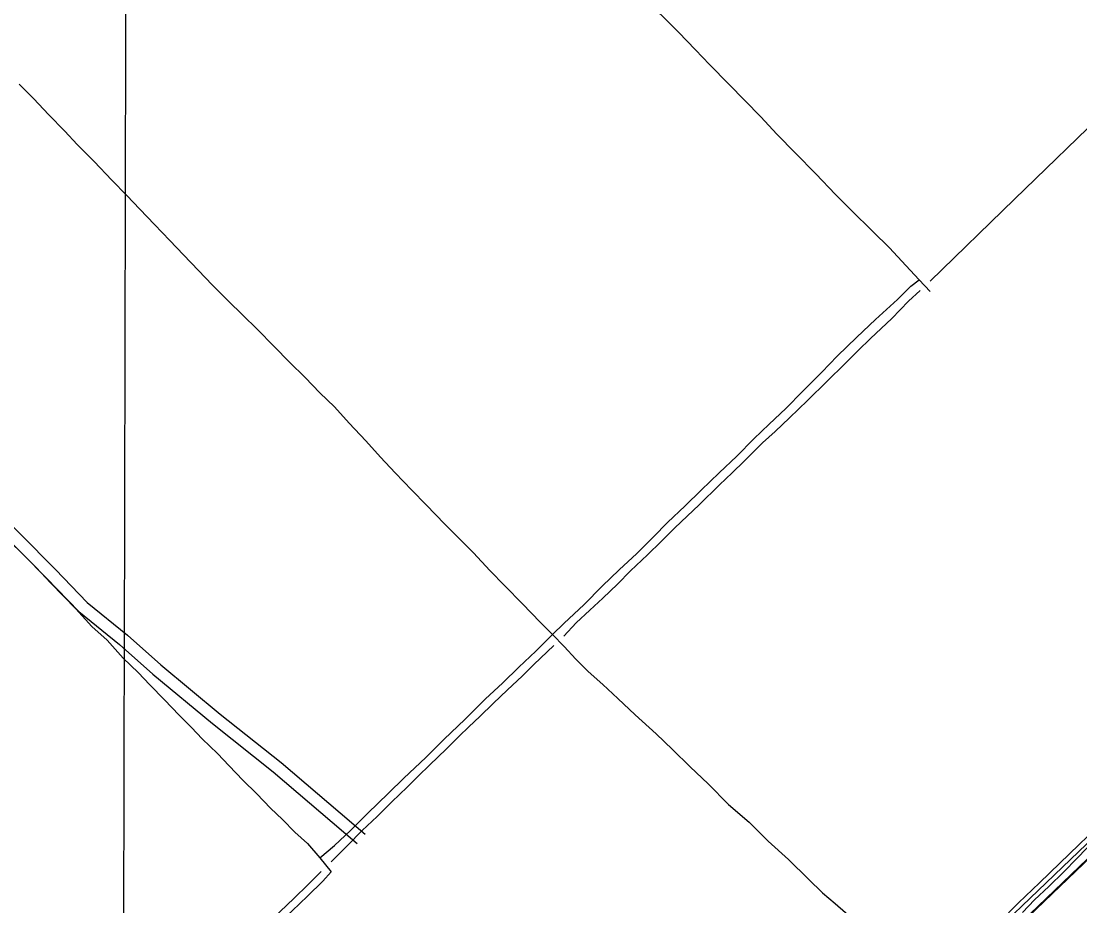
# Model space of a CAD drawing. Extents: x 3161514 to 3199414, y 831166 to 856601.
# Drawn here: x 3191633 to 3194222, y 843007 to 845171 of the extents above; entities that cross this region are included whole.
import ezdxf

# ---------------------------------------------------------------- set-up
doc = ezdxf.new("R2010")
doc.units = 0
for name, color, linetype in [('V-GRID-MAJR', 7, 'Continuous'), ('V-ROAD-CNTR', 7, 'Continuous'), ('V-SITE-VEGE', 7, 'Continuous'), ('V-TOPO-SHOR', 7, 'Continuous')]:
    doc.layers.add(name, color=color, linetype=linetype)

msp = doc.modelspace()

# ---------------------------------------------------------------- linework, layer by layer
at = {"layer": 'V-GRID-MAJR'}
msp.add_spline([(3191868.8, 836560.6), (3191883.8, 842621), (3191898.8, 848683.4), (3191913.8, 854745.9), (3191913.8, 854747.8)], degree=3, dxfattribs=at)
at = {"layer": 'V-ROAD-CNTR'}
for points in [[(3190846, 844663.2), (3190943, 844554.9), (3191144.4, 844355.6), (3191306.2, 844199.3), (3191523, 843982.6), (3191695.6, 843808.2), (3191774.6, 843726.4), (3191873.9, 843646), (3191955.8, 843573.4), (3192101.2, 843452.3), (3192250, 843334.1), (3192455.4, 843158.8)], [(3190868.3, 844683.2), (3190964.7, 844575.6), (3191165.4, 844377.1), (3191327.2, 844220.7), (3191544.2, 844003.8), (3191717.1, 843829.2), (3191794.9, 843748.5), (3191893.3, 843668.9), (3191975.3, 843596.2), (3192120.2, 843475.5), (3192269.1, 843357.3), (3192474.9, 843181.6)], [(3195091.4, 843982), (3194693.5, 843594.1), (3193863.5, 842798.1), (3193579.1, 842528.4)], [(3195117.1, 843965.2), (3194714.3, 843572.5), (3193884.2, 842776.4), (3193609.3, 842515.7)]]:
    msp.add_lwpolyline(points, dxfattribs=at)
at = {"layer": 'V-SITE-VEGE'}
for points in [[(3193316.3, 845065.1), (3193282.7, 845101.1), (3193240.7, 845144.6), (3193204.2, 845181.1), (3193161.7, 845220.7), (3193129.2, 845255.9), (3193091.2, 845293.5), (3193055.6, 845331.8), (3193022.7, 845368.1), (3192988, 845401.3), (3192953.7, 845436.5), (3192915.8, 845477.7), (3192874.8, 845520)], [(3193828.9, 844538.6), (3193796.5, 844573.6), (3193756.9, 844616.5), (3193715.8, 844656.3), (3193663.2, 844708.8), (3193624.9, 844747.4), (3193576.9, 844797.8), (3193526.8, 844848.3), (3193481.6, 844894.8), (3193442.1, 844936.7), (3193402.9, 844976.7), (3193363.7, 845017.2), (3193316.3, 845065.1)], [(3191891.5, 844744.5), (3191855.3, 844782), (3191812.1, 844828.1), (3191770.3, 844869.3), (3191740.3, 844902.3), (3191700.4, 844942.4), (3191664.3, 844980.8), (3191628.6, 845016.9)], [(3191959.7, 844673.3), (3191923.6, 844710.8), (3191891.5, 844744.5)], [(3192290, 844336.4), (3192252.5, 844375.3), (3192210.7, 844417.5), (3192175.7, 844452), (3192139.8, 844486.9), (3192100.8, 844525.8), (3192067, 844561.1), (3192030.3, 844599.4), (3191996.7, 844634.6), (3191959.7, 844673.3)], [(3193544.5, 844265.8), (3193591.5, 844312.3), (3193629.1, 844351.2), (3193677.2, 844398.1), (3193722.5, 844441.3), (3193776, 844490.2), (3193809.3, 844522.5), (3193828.9, 844538.6), (3193856, 844509.4)], [(3192669.2, 843940.8), (3192624, 843987.7), (3192588.6, 844023.7), (3192548.3, 844066.3), (3192512, 844104.6), (3192476.5, 844144), (3192435.4, 844187.5), (3192399.7, 844227.6), (3192364.1, 844261.7), (3192327.7, 844299.2), (3192290, 844336.4)], [(3193296.6, 844023.6), (3193340, 844066.2), (3193383.8, 844106.7), (3193424.7, 844149.2), (3193462.9, 844184.8), (3193503.3, 844223.2), (3193544.5, 844265.8)], [(3192719.4, 843462.9), (3192768.2, 843512), (3192811.4, 843552.5), (3192850.7, 843590.7), (3192891.8, 843629.3), (3192932.9, 843670.1), (3192960.3, 843697.4), (3193010.2, 843744.1), (3193053.9, 843788.9), (3193096, 843828.4), (3193138.7, 843868.9), (3193179.4, 843909.5), (3193214.3, 843944.3), (3193257.1, 843985.3), (3193296.6, 844023.6)], [(3191508.6, 843999), (3191554.1, 843951.4), (3191589.4, 843913.6), (3191631.5, 843873), (3191670.5, 843834.4), (3191705.3, 843796.7), (3191736.7, 843764.4), (3191767.5, 843732.9), (3191806.5, 843690.3), (3191844, 843656.5), (3191882.6, 843612.2), (3191919.3, 843577.4), (3191948.1, 843547.5), (3191983.7, 843510.9), (3192020, 843472.9), (3192050.2, 843442.6), (3192075.8, 843415.1), (3192113.2, 843379.6), (3192142.1, 843349)], [(3192902.6, 843700.5), (3192859.2, 843745.3), (3192816.5, 843789.3), (3192779.8, 843826.9), (3192739.5, 843869.9), (3192703.7, 843905.8), (3192669.2, 843940.8)], [(3192902.6, 843700.5), (3192932.9, 843670.1), (3192960.9, 843640.8), (3192990, 843609.9), (3193020.2, 843579.7), (3193055.7, 843548.3), (3193092.5, 843514.2), (3193134.9, 843474), (3193186.2, 843427.2), (3193225.9, 843389)], [(3192363.9, 843124), (3192400, 843154.4), (3192438.5, 843191.2), (3192480.6, 843232.6), (3192531.5, 843282.1), (3192569.5, 843319.3), (3192622.7, 843369.3), (3192666.9, 843413.3), (3192719.4, 843462.9)], [(3193225.9, 843389), (3193269.2, 843347), (3193313.3, 843304.7), (3193362.7, 843254.7), (3193413.5, 843211)], [(3192142.1, 843349), (3192175.3, 843314.1), (3192210, 843280.9), (3192243.2, 843245.8), (3192272.6, 843217.9), (3192302.9, 843186.6), (3192333.6, 843159), (3192363.9, 843124), (3192391.8, 843090.1), (3192370.8, 843066.8)], [(3194435.8, 843338.7), (3194393.8, 843296.9), (3194364.2, 843268.8), (3194327.2, 843232.8), (3194295.4, 843202.1), (3194266.3, 843175.5), (3194239.2, 843148), (3194214.8, 843122.4), (3194182.7, 843090.1), (3194146, 843053.5), (3194111.6, 843021.3), (3194081.7, 842990.3)], [(3193413.5, 843211), (3193460.3, 843164.9), (3193509.9, 843119.6)], [(3193509.9, 843119.6), (3193558.8, 843071.7), (3193593, 843038.5), (3193623.5, 843012.2), (3193649.1, 842990.2), (3193692.5, 842945.3), (3193728.6, 842909.6), (3193764.1, 842873.4)], [(3192370.8, 843066.8), (3192333.4, 843030.1), (3192296.3, 842994.1), (3192263.9, 842963.8), (3192229, 842930.7), (3192199.7, 842901), (3192181.4, 842880.8), (3192163.2, 842862.5)]]:
    msp.add_lwpolyline(points, dxfattribs=at)
at = {"layer": 'V-TOPO-SHOR'}
msp.add_line((3193871.1, 842767.2), (3194729.9, 843590.5), dxfattribs=at)
for points in [[(3194650.5, 845306.5), (3194584.9, 845241.8), (3194480, 845141.4), (3194391.6, 845055), (3194293.4, 844958.8), (3194062.3, 844735.9), (3193855.8, 844534.9)], [(3193831.5, 844512.5), (3193803.2, 844486), (3193762.2, 844443.5), (3193710.5, 844394.3), (3193680.2, 844365.3), (3193647.6, 844332.7), (3193604.7, 844290.5)], [(3193604.7, 844290.5), (3193556.6, 844243.1), (3193512.6, 844200.9), (3193476.8, 844167.4), (3193446.4, 844139.2)], [(3193291.3, 843987.9), (3193340.8, 844036.6), (3193371.8, 844066), (3193401.1, 844094.3), (3193446.4, 844139.2)], [(3192960.8, 843666.3), (3192990.7, 843698.8), (3193024, 843730), (3193055.4, 843759.4), (3193092, 843793.9), (3193123.3, 843826.2), (3193165.1, 843865.4), (3193198.8, 843898.3), (3193231.6, 843931.7), (3193262.4, 843959.7), (3193291.3, 843987.9)], [(3192632, 843351.1), (3192673.2, 843390.5), (3192704.3, 843421.8), (3192728.3, 843444.9), (3192754.9, 843469.8), (3192787.4, 843501.7), (3192822.9, 843535), (3192858.7, 843568.8), (3192887.1, 843596.8), (3192936.2, 843643.8)], [(3192391.5, 843114.3), (3192431.2, 843154), (3192467.2, 843190.9), (3192503.6, 843225.2), (3192540.1, 843261.4), (3192577.1, 843297.3), (3192605.4, 843324.4), (3192632, 843351.1)], [(3194435.8, 843363), (3194389.1, 843319.3), (3194349.8, 843281.4), (3194314, 843246.7), (3194273.9, 843208.4), (3194242.1, 843177.4), (3194219.4, 843155.6)], [(3194219.4, 843155.6), (3194173.3, 843110.6), (3194123.9, 843062.6), (3194072.1, 843013.8), (3194023.7, 842965), (3193982, 842922.5)], [(3192001, 842731.1), (3192038.7, 842772.3), (3192067.2, 842800.9), (3192101, 842831.5), (3192133.5, 842863.5), (3192159.4, 842891.2), (3192197.2, 842926.9), (3192237.3, 842965.5), (3192266.8, 842993), (3192300.4, 843024.9), (3192335.3, 843058.9), (3192366.9, 843090.9)]]:
    msp.add_lwpolyline(points, dxfattribs=at)

doc.saveas('drawing.dxf')
